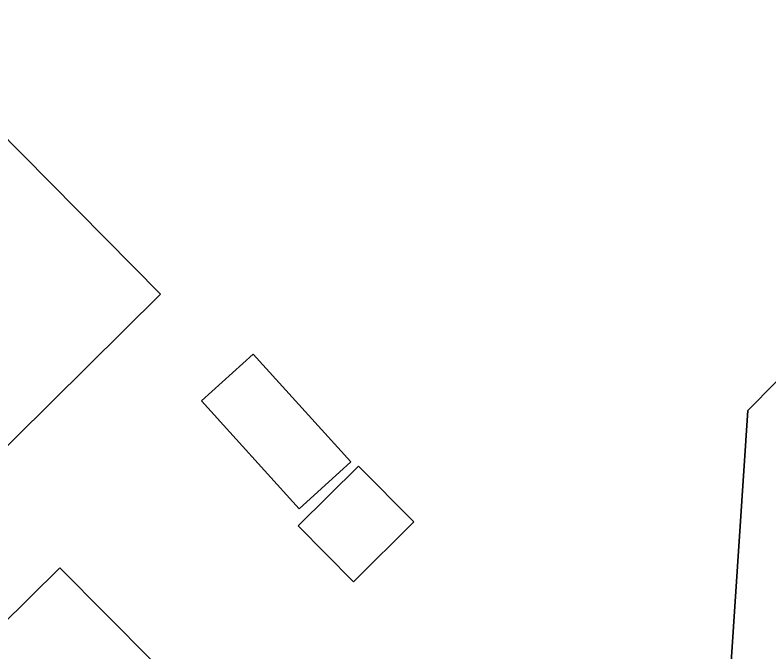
# Model space of a CAD drawing. Extents: x 160102 to 160934, y 382045 to 382923.
# Drawn here: x 160714.52 to 160745.07, y 382620.95 to 382646.74 of the extents above; entities that cross this region are included whole.
import ezdxf

# ---------------------------------------------------------------- set-up
doc = ezdxf.new("R2010")
doc.units = 0
doc.layers.add('IMGEO_Erf', color=7, linetype='Continuous')
doc.layers.add('IMGEO_Pand', color=7, linetype='Continuous')

msp = doc.modelspace()

# ---------------------------------------------------------------- linework, layer by layer
at = {"layer": 'IMGEO_Erf'}
for points in [[(160709.229, 382646.741), (160720.417, 382635.44), (160704.173, 382619.357)], [(160747.353, 382605.306), (160742.894, 382610.767), (160744.207, 382630.725), (160757.68, 382644.347)], [(160707.779, 382615.884), (160713.918, 382621.959), (160716.34, 382624.356), (160720.088, 382620.568)]]:
    msp.add_lwpolyline(points, dxfattribs=at)
for points in [[(160728.121, 382628.642), (160726.031, 382626.748), (160722.075, 382631.11), (160724.165, 382633.005)], [(160730.682, 382626.211), (160728.233, 382623.787), (160725.991, 382626.052), (160728.439, 382628.476)]]:
    msp.add_lwpolyline(points, close=True, dxfattribs=at)
at = {"layer": 'IMGEO_Pand'}
for points in [[(160720.417, 382635.44), (160709.229, 382646.741), (160706.373, 382643.913), (160709.205, 382641.053), (160708.74, 382640.592), (160706.377, 382642.98), (160703.6, 382640.231), (160701.666, 382642.184), (160700.729, 382641.256), (160698.496, 382639.045), (160700.43, 382637.092), (160694.662, 382631.381), (160692.728, 382633.334), (160691.462, 382632.08), (160688.279, 382628.929), (160690.212, 382626.976), (160689.9, 382626.667), (160700.619, 382615.839), (160700.781, 382615.999), (160704.173, 382619.357)], [(160770.055, 382608.763), (160755.147, 382623.157), (160760.51, 382628.58), (160764.842, 382632.96), (160772.905, 382625.416), (160776.12, 382622.408), (160777.954, 382625.051), (160763.102, 382639.177), (160757.68, 382644.347), (160744.207, 382630.725), (160742.894, 382610.767), (160747.353, 382605.306), (160754.266, 382596.84), (160757.915, 382594.327), (160763.168, 382590.709), (160764.076, 382591.898), (160766.66, 382590.155), (160779.038, 382602.663)], [(160728.121, 382628.642), (160724.165, 382633.005), (160722.075, 382631.11), (160726.031, 382626.748)], [(160728.233, 382623.787), (160730.682, 382626.211), (160728.439, 382628.476), (160725.991, 382626.052)], [(160720.088, 382620.568), (160716.34, 382624.356), (160713.918, 382621.959), (160707.779, 382615.884), (160704.22, 382612.363), (160708.036, 382608.508), (160720.004, 382620.485)]]:
    msp.add_lwpolyline(points, close=True, dxfattribs=at)

doc.saveas('drawing.dxf')
